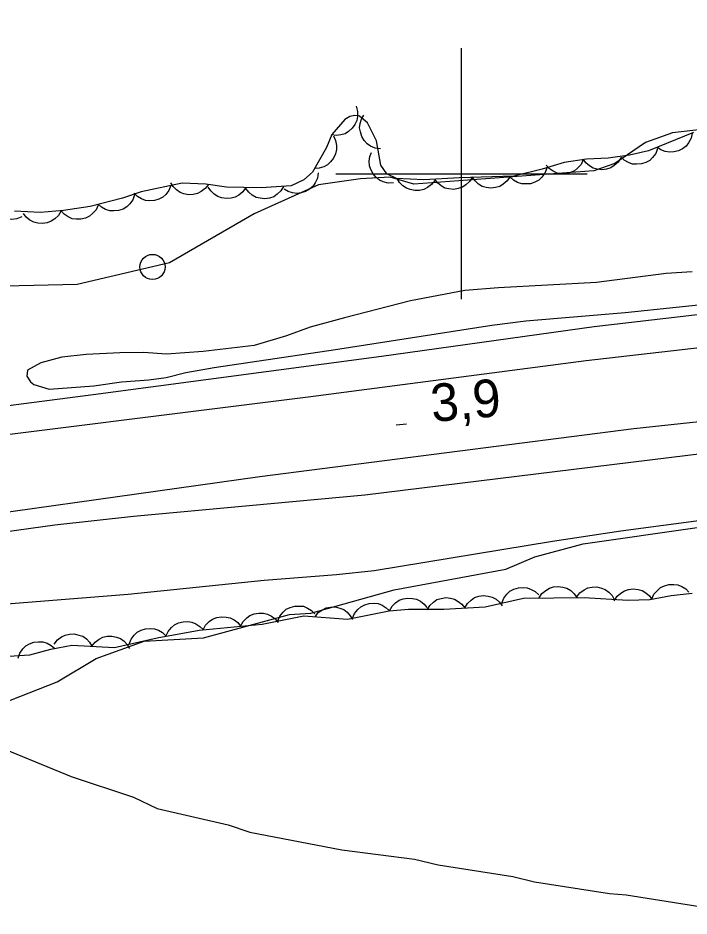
# Model space of a CAD drawing. Extents: x 336540 to 340074, y 5572036 to 5573747.
# Drawn here: x 337364.7 to 337418.1, y 5572540.9 to 5572612.4 of the extents above; entities that cross this region are included whole.
import ezdxf

# ---------------------------------------------------------------- set-up
doc = ezdxf.new("R2010")
doc.units = 0
for name, color, linetype in [('Niveau 2', 7, 'Continuous'), ('Niveau 21', 7, 'Continuous'), ('Niveau 22', 7, 'Continuous'), ('Niveau 3', 7, 'Continuous'), ('Niveau 36', 7, 'Continuous'), ('Niveau 44', 7, 'Continuous'), ('Niveau 61', 7, 'Continuous')]:
    doc.layers.add(name, color=color, linetype=linetype)

msp = doc.modelspace()

# ---------------------------------------------------------------- linework, layer by layer
at = {"layer": 'Niveau 2'}
for points in [[(337463.26, 5572611.6), (337456.44, 5572612.42), (337442.21, 5572609.67), (337438.05, 5572608.26), (337427.94, 5572607.75), (337425.92, 5572606.97), (337421.67, 5572604.38), (337419.34, 5572603.56), (337416.81, 5572603.27), (337414.66, 5572602.49), (337412.2, 5572600.83), (337410.55, 5572600.25), (337396.21, 5572599.17), (337394.33, 5572599.73), (337391.95, 5572599.61), (337388.61, 5572599.12), (337383.48, 5572596.81), (337376.74, 5572592.9), (337369.39, 5572591.18), (337363.64, 5572591.04), (337355.95, 5572589.27), (337354.81, 5572588.22)], [(337418.36, 5572592.2), (337416.29, 5572592.07), (337410.76, 5572591.35), (337402.96, 5572590.92), (337400.28, 5572590.7), (337395.95, 5572589.87), (337390.69, 5572588.53), (337387.95, 5572587.78), (337386.07, 5572587.1), (337383.48, 5572586.32), (337379.44, 5572585.84), (337376.51, 5572585.64), (337374.69, 5572585.77), (337372.79, 5572585.73), (337370.12, 5572585.61), (337368.17, 5572585.38), (337366.5, 5572584.94), (337365.45, 5572584.35), (337365.38, 5572583.88), (337365.69, 5572583.42), (337365.96, 5572583.21), (337367.16, 5572582.85), (337370.73, 5572583.1), (337372.93, 5572583.43), (337375.1, 5572583.59), (337376.49, 5572583.78), (337378.05, 5572584.17), (337380.32, 5572584.58), (337389.98, 5572585.99), (337402.42, 5572587.93), (337405.13, 5572588.28), (337413.04, 5572588.94), (337421.17, 5572589.81)], [(337363.34, 5572557.77), (337367.8, 5572559.53), (337370.92, 5572561.38), (337374.74, 5572562.77), (337379.45, 5572563.02), (337386.3, 5572564.89), (337388, 5572564.98), (337394.65, 5572566.85), (337403.54, 5572568.49), (337405.85, 5572569.47), (337409.7, 5572570.52), (337418.77, 5572571.83), (337427.72, 5572571.78), (337428.4, 5572572.16), (337430.74, 5572572.27), (337432.3, 5572571.83), (337433.52, 5572570.89), (337435.95, 5572570.15), (337439.67, 5572569.84), (337444.67, 5572571.46), (337458.85, 5572572.19)]]:
    msp.add_lwpolyline(points, dxfattribs=at)
at = {"layer": 'Niveau 21'}
for points in [[(337067.1, 5572566.52), (337092.27, 5572564.2), (337096.55, 5572563.84), (337101.41, 5572563.55), (337117.29, 5572563.1), (337129.99, 5572562.58), (337136.6, 5572562.4), (337153.26, 5572562.66), (337170.49, 5572562.67), (337177.39, 5572562.83), (337181.83, 5572563.02), (337202.37, 5572564.24), (337213.14, 5572564.75), (337219.59, 5572565.17), (337255.85, 5572568.43), (337280.4, 5572570.85), (337289.47, 5572571.86), (337370.68, 5572582.43), (337393.64, 5572585.48), (337410.56, 5572587.83), (337420.85, 5572589.04), (337469.47, 5572594.26)], [(337352.94, 5572571.52), (337383.95, 5572575.87), (337413.72, 5572579.71), (337461.55, 5572584.84), (337526.62, 5572590.2), (337543.66, 5572591.12), (337577.94, 5572592.61), (337610.08, 5572593.14), (337670.84, 5572592.4), (337698.78, 5572591.75), (337718.4, 5572591.92), (337765.14, 5572590.89)], [(337475.89, 5572592.36), (337426.83, 5572587.03), (337409.93, 5572585.09), (337387.78, 5572582.21), (337292.3, 5572570.26), (337250.14, 5572565.61), (337233.14, 5572564.02), (337216.87, 5572562.87), (337197.38, 5572561.67), (337181.62, 5572560.93), (337173.83, 5572560.67), (337157.89, 5572560.36), (337143.02, 5572560.27), (337136.29, 5572560.31), (337124.2, 5572560.58), (337111.04, 5572561.06), (337095.79, 5572561.86), (337085.79, 5572562.64)], [(337073.99, 5572555.28), (337110.67, 5572552.6), (337151.23, 5572552.78), (337188.2, 5572553.24), (337232.65, 5572555.84), (337279.67, 5572560.35), (337323.44, 5572565.76), (337344.89, 5572568.84), (337348.4, 5572569.26), (337352.81, 5572569.65), (337362.62, 5572571.35), (337367.63, 5572572.04), (337373.89, 5572572.71), (337392.31, 5572574.42), (337443.52, 5572580.72), (337457.51, 5572582.4)]]:
    msp.add_lwpolyline(points, dxfattribs=at)
at = {"layer": 'Niveau 22'}
for points in [[(337361.79, 5572565.59), (337373.45, 5572566.5), (337384.29, 5572567.62), (337390.06, 5572568.08), (337393.04, 5572568.4), (337407.26, 5572570.74), (337412.7, 5572571.56), (337426.27, 5572573.35), (337428.99, 5572573.7), (337440.09, 5572574.85), (337448.81, 5572575.6), (337451.66, 5572575.93), (337457.35, 5572576.75)], [(337362.19, 5572554.75), (337368.91, 5572551.99), (337373.89, 5572550.34), (337375.78, 5572549.42), (337381.43, 5572548.14), (337383.14, 5572547.53), (337390.48, 5572546.14), (337396.26, 5572545.39), (337398.15, 5572544.94), (337404.1, 5572544.02), (337405.82, 5572543.59), (337411.78, 5572542.66), (337413.12, 5572542.56), (337420.64, 5572541.36), (337426.42, 5572540.59), (337427.97, 5572540.15), (337433.92, 5572539.23), (337441.29, 5572537.15), (337443.17, 5572536.73), (337448.13, 5572535.26), (337464.5, 5572532.08)]]:
    msp.add_lwpolyline(points, dxfattribs=at)
at = {"layer": 'Niveau 3'}
msp.add_line((337394.8, 5572580.01), (337395.61, 5572580.08), dxfattribs=at)
at = {"layer": 'Niveau 36'}
msp.add_circle((337375.399, 5572592.581), 1, dxfattribs=at)
at = {"layer": 'Niveau 44'}
for points in [[(337391.62, 5572605.38), (337391.73, 5572604.98), (337391.72, 5572604.57), (337391.67, 5572604.24), (337391.51, 5572603.93), (337391.3, 5572603.63), (337391, 5572603.38), (337390.73, 5572603.2), (337390.39, 5572603.1), (337390.02, 5572603.06), (337389.67, 5572603.1)], [(337418.48, 5572603.29), (337414.89, 5572601.84), (337413.37, 5572601.48), (337411.69, 5572601.24), (337409.96, 5572601.17), (337408.18, 5572600.9), (337406.43, 5572600.36), (337404.16, 5572599.81), (337399.85, 5572599.69), (337397.01, 5572599.52), (337394.83, 5572599.63), (337394.05, 5572600.01), (337393.57, 5572600.68), (337393.23, 5572602.62), (337392.52, 5572604.06), (337391.88, 5572604.6), (337391.5, 5572604.64), (337391.11, 5572604.56), (337390.72, 5572604.33), (337389.69, 5572603.13), (337389.26, 5572602.09), (337388.15, 5572600.14), (337387.45, 5572599.52), (337386.45, 5572599.04), (337384.04, 5572598.89), (337381.28, 5572598.93), (337379.64, 5572599.17), (337377.77, 5572599.25), (337374.49, 5572598.57), (337373, 5572598.07), (337370.43, 5572597.41), (337368.32, 5572597.07), (337366.48, 5572596.93), (337364.42, 5572597.02)], [(337393.54, 5572601.99), (337393.13, 5572602.04), (337392.76, 5572602.21), (337392.48, 5572602.39), (337392.25, 5572602.65), (337392.06, 5572602.97), (337391.95, 5572603.34), (337391.89, 5572603.66), (337391.93, 5572604.01), (337392.04, 5572604.36), (337392.22, 5572604.68)], [(337389.8, 5572603.04), (337389.98, 5572602.66), (337390.05, 5572602.26), (337390.06, 5572601.93), (337389.97, 5572601.59), (337389.82, 5572601.26), (337389.57, 5572600.96), (337389.34, 5572600.73), (337389.03, 5572600.57), (337388.67, 5572600.46), (337388.32, 5572600.43)], [(337418.37, 5572603.24), (337418.28, 5572602.84), (337418.08, 5572602.48), (337417.88, 5572602.21), (337417.6, 5572602), (337417.27, 5572601.84), (337416.9, 5572601.75), (337416.57, 5572601.72), (337416.23, 5572601.79), (337415.88, 5572601.92), (337415.58, 5572602.12)], [(337415.62, 5572602.01), (337415.47, 5572601.62), (337415.22, 5572601.3), (337414.99, 5572601.07), (337414.68, 5572600.9), (337414.33, 5572600.79), (337413.94, 5572600.76), (337413.62, 5572600.77), (337413.29, 5572600.9), (337412.96, 5572601.08), (337412.7, 5572601.32)], [(337394.58, 5572599.27), (337394.16, 5572599.26), (337393.77, 5572599.36), (337393.47, 5572599.49), (337393.2, 5572599.72), (337392.96, 5572600), (337392.79, 5572600.34), (337392.68, 5572600.65), (337392.66, 5572601), (337392.71, 5572601.37), (337392.83, 5572601.71)], [(337412.7, 5572601.28), (337412.48, 5572600.93), (337412.17, 5572600.66), (337411.9, 5572600.47), (337411.56, 5572600.37), (337411.19, 5572600.32), (337410.81, 5572600.37), (337410.5, 5572600.45), (337410.2, 5572600.63), (337409.91, 5572600.87), (337409.7, 5572601.16)], [(337409.7, 5572601.13), (337409.52, 5572600.75), (337409.25, 5572600.45), (337409, 5572600.24), (337408.67, 5572600.1), (337408.31, 5572600.01), (337407.93, 5572600.02), (337407.61, 5572600.06), (337407.29, 5572600.21), (337406.98, 5572600.42), (337406.74, 5572600.68)], [(337388.59, 5572600.07), (337388.53, 5572599.66), (337388.36, 5572599.29), (337388.18, 5572599.01), (337387.91, 5572598.78), (337387.59, 5572598.6), (337387.23, 5572598.49), (337386.9, 5572598.43), (337386.55, 5572598.48), (337386.2, 5572598.59), (337385.89, 5572598.77)], [(337403.87, 5572599.8), (337403.64, 5572599.45), (337403.33, 5572599.18), (337403.06, 5572599), (337402.72, 5572598.91), (337402.35, 5572598.86), (337401.97, 5572598.92), (337401.66, 5572599), (337401.36, 5572599.18), (337401.08, 5572599.43), (337400.87, 5572599.72)], [(337406.79, 5572600.45), (337406.64, 5572600.06), (337406.4, 5572599.73), (337406.16, 5572599.5), (337405.85, 5572599.33), (337405.5, 5572599.21), (337405.12, 5572599.19), (337404.8, 5572599.2), (337404.47, 5572599.32), (337404.14, 5572599.5), (337403.87, 5572599.74)], [(337376.87, 5572599.06), (337376.71, 5572598.68), (337376.46, 5572598.36), (337376.21, 5572598.14), (337375.9, 5572597.98), (337375.55, 5572597.87), (337375.16, 5572597.86), (337374.84, 5572597.88), (337374.51, 5572598.01), (337374.19, 5572598.2), (337373.93, 5572598.45)], [(337379.85, 5572599.16), (337379.6, 5572598.83), (337379.28, 5572598.58), (337378.99, 5572598.42), (337378.64, 5572598.35), (337378.27, 5572598.33), (337377.9, 5572598.41), (337377.59, 5572598.51), (337377.3, 5572598.72), (337377.04, 5572598.98), (337376.85, 5572599.29)], [(337397.87, 5572599.48), (337397.62, 5572599.14), (337397.29, 5572598.9), (337397, 5572598.75), (337396.66, 5572598.67), (337396.29, 5572598.66), (337395.91, 5572598.74), (337395.61, 5572598.85), (337395.32, 5572599.05), (337395.06, 5572599.32), (337394.88, 5572599.63)], [(337400.87, 5572599.75), (337400.65, 5572599.39), (337400.35, 5572599.12), (337400.08, 5572598.93), (337399.75, 5572598.82), (337399.38, 5572598.76), (337399, 5572598.81), (337398.68, 5572598.87), (337398.38, 5572599.05), (337398.09, 5572599.29), (337397.87, 5572599.57)], [(337382.83, 5572598.91), (337382.59, 5572598.56), (337382.27, 5572598.31), (337381.99, 5572598.15), (337381.65, 5572598.06), (337381.28, 5572598.03), (337380.9, 5572598.1), (337380.59, 5572598.2), (337380.3, 5572598.39), (337380.03, 5572598.65), (337379.83, 5572598.95)], [(337385.83, 5572599), (337385.62, 5572598.64), (337385.32, 5572598.37), (337385.05, 5572598.18), (337384.71, 5572598.07), (337384.35, 5572598.01), (337383.97, 5572598.05), (337383.65, 5572598.12), (337383.34, 5572598.3), (337383.06, 5572598.53), (337382.84, 5572598.82)], [(337364.98, 5572596.58), (337364.59, 5572596.42), (337364.19, 5572596.37), (337363.86, 5572596.38), (337363.52, 5572596.49), (337363.2, 5572596.66), (337362.91, 5572596.91), (337362.7, 5572597.16), (337362.55, 5572597.48), (337362.46, 5572597.84), (337362.45, 5572598.2)], [(337373.97, 5572598.32), (337373.83, 5572597.93), (337373.59, 5572597.6), (337373.36, 5572597.36), (337373.05, 5572597.19), (337372.7, 5572597.07), (337372.32, 5572597.04), (337372, 5572597.04), (337371.66, 5572597.16), (337371.34, 5572597.34), (337371.07, 5572597.57)], [(337368.12, 5572597.05), (337367.91, 5572596.69), (337367.61, 5572596.41), (337367.34, 5572596.22), (337367.01, 5572596.1), (337366.65, 5572596.04), (337366.27, 5572596.08), (337365.95, 5572596.14), (337365.64, 5572596.31), (337365.35, 5572596.54), (337365.12, 5572596.83)], [(337371.08, 5572597.51), (337370.9, 5572597.14), (337370.63, 5572596.83), (337370.38, 5572596.62), (337370.06, 5572596.48), (337369.7, 5572596.38), (337369.32, 5572596.39), (337368.99, 5572596.42), (337368.67, 5572596.57), (337368.36, 5572596.78), (337368.12, 5572597.04)], [(337403.22, 5572565.8), (337403.37, 5572566.19), (337403.62, 5572566.51), (337403.86, 5572566.74), (337404.17, 5572566.9), (337404.53, 5572567.01), (337404.91, 5572567.03), (337405.23, 5572567.02), (337405.56, 5572566.89), (337405.88, 5572566.71), (337406.15, 5572566.46)], [(337406.18, 5572566.21), (337406.41, 5572566.55), (337406.72, 5572566.81), (337407, 5572566.99), (337407.34, 5572567.08), (337407.71, 5572567.12), (337408.08, 5572567.06), (337408.4, 5572566.98), (337408.7, 5572566.79), (337408.97, 5572566.54), (337409.18, 5572566.24)], [(337409.18, 5572566.29), (337409.43, 5572566.62), (337409.77, 5572566.85), (337410.06, 5572567.01), (337410.4, 5572567.07), (337410.77, 5572567.08), (337411.15, 5572566.99), (337411.45, 5572566.88), (337411.74, 5572566.67), (337411.99, 5572566.4), (337412.17, 5572566.09)], [(337412.17, 5572565.98), (337412.39, 5572566.34), (337412.7, 5572566.6), (337412.97, 5572566.78), (337413.31, 5572566.89), (337413.68, 5572566.93), (337414.06, 5572566.88), (337414.38, 5572566.8), (337414.68, 5572566.62), (337414.96, 5572566.38), (337415.17, 5572566.09)], [(337415.17, 5572566.11), (337415.33, 5572566.5), (337415.6, 5572566.81), (337415.84, 5572567.03), (337416.16, 5572567.18), (337416.52, 5572567.28), (337416.9, 5572567.28), (337417.22, 5572567.25), (337417.55, 5572567.12), (337417.86, 5572566.92), (337418.11, 5572566.66)], [(337379.11, 5572563.63), (337384.13, 5572564.13), (337387.44, 5572564.78), (337390.93, 5572564.51), (337394.23, 5572565.17), (337395.79, 5572565.31), (337398.6, 5572565.32), (337401.9, 5572565.5), (337404.95, 5572566.19), (337409.78, 5572566.25), (337413.26, 5572566.02), (337414.99, 5572566.08), (337416.71, 5572566.4), (337418.38, 5572566.58)], [(337394.27, 5572565.17), (337394.47, 5572565.54), (337394.76, 5572565.82), (337395.03, 5572566.02), (337395.36, 5572566.14), (337395.72, 5572566.2), (337396.1, 5572566.17), (337396.42, 5572566.11), (337396.73, 5572565.95), (337397.03, 5572565.72), (337397.25, 5572565.44)], [(337397.26, 5572565.25), (337397.48, 5572565.61), (337397.78, 5572565.88), (337398.05, 5572566.07), (337398.38, 5572566.17), (337398.75, 5572566.23), (337399.13, 5572566.18), (337399.45, 5572566.11), (337399.75, 5572565.93), (337400.04, 5572565.7), (337400.26, 5572565.41)], [(337400.26, 5572565.41), (337400.47, 5572565.77), (337400.77, 5572566.04), (337401.05, 5572566.23), (337401.38, 5572566.34), (337401.75, 5572566.39), (337402.13, 5572566.35), (337402.45, 5572566.27), (337402.75, 5572566.1), (337403.03, 5572565.86), (337403.25, 5572565.57)], [(337385.38, 5572564.38), (337385.54, 5572564.76), (337385.8, 5572565.07), (337386.05, 5572565.3), (337386.36, 5572565.45), (337386.72, 5572565.55), (337387.1, 5572565.56), (337387.43, 5572565.54), (337387.75, 5572565.4), (337388.07, 5572565.21), (337388.32, 5572564.95)], [(337388.34, 5572564.71), (337388.6, 5572565.04), (337388.93, 5572565.27), (337389.23, 5572565.42), (337389.57, 5572565.48), (337389.94, 5572565.49), (337390.32, 5572565.39), (337390.62, 5572565.28), (337390.9, 5572565.06), (337391.15, 5572564.79), (337391.33, 5572564.48)], [(337391.32, 5572564.59), (337391.48, 5572564.97), (337391.74, 5572565.29), (337391.99, 5572565.51), (337392.3, 5572565.67), (337392.66, 5572565.77), (337393.04, 5572565.78), (337393.37, 5572565.76), (337393.69, 5572565.62), (337394.01, 5572565.43), (337394.27, 5572565.18)], [(337379.43, 5572563.66), (337379.63, 5572564.03), (337379.92, 5572564.32), (337380.18, 5572564.51), (337380.51, 5572564.64), (337380.87, 5572564.71), (337381.25, 5572564.68), (337381.58, 5572564.62), (337381.89, 5572564.46), (337382.18, 5572564.24), (337382.41, 5572563.96)], [(337382.41, 5572563.96), (337382.61, 5572564.33), (337382.9, 5572564.61), (337383.16, 5572564.81), (337383.49, 5572564.93), (337383.86, 5572565), (337384.24, 5572564.98), (337384.56, 5572564.92), (337384.87, 5572564.76), (337385.17, 5572564.53), (337385.4, 5572564.26)], [(337376.47, 5572563.16), (337376.64, 5572563.54), (337376.91, 5572563.85), (337377.15, 5572564.07), (337377.47, 5572564.22), (337377.83, 5572564.31), (337378.21, 5572564.32), (337378.54, 5572564.28), (337378.86, 5572564.14), (337379.17, 5572563.94), (337379.42, 5572563.69)], [(337363.96, 5572561.56), (337365.62, 5572561.66), (337367.31, 5572562.12), (337368.97, 5572562.45), (337372.37, 5572562.26), (337375.78, 5572563.04), (337379.11, 5572563.63)], [(337367.58, 5572562.53), (337367.83, 5572562.86), (337368.16, 5572563.1), (337368.45, 5572563.25), (337368.8, 5572563.33), (337369.16, 5572563.34), (337369.54, 5572563.25), (337369.85, 5572563.15), (337370.13, 5572562.94), (337370.39, 5572562.67), (337370.57, 5572562.36)], [(337373.54, 5572562.53), (337373.69, 5572562.92), (337373.94, 5572563.24), (337374.18, 5572563.47), (337374.49, 5572563.63), (337374.84, 5572563.74), (337375.22, 5572563.77), (337375.55, 5572563.75), (337375.88, 5572563.63), (337376.2, 5572563.44), (337376.46, 5572563.2)], [(337364.7, 5572561.41), (337364.84, 5572561.81), (337365.07, 5572562.14), (337365.3, 5572562.38), (337365.61, 5572562.55), (337365.95, 5572562.68), (337366.33, 5572562.72), (337366.66, 5572562.71), (337367, 5572562.6), (337367.32, 5572562.43), (337367.6, 5572562.2)], [(337370.57, 5572562.36), (337370.83, 5572562.69), (337371.16, 5572562.93), (337371.45, 5572563.09), (337371.79, 5572563.16), (337372.16, 5572563.17), (337372.53, 5572563.08), (337372.84, 5572562.98), (337373.13, 5572562.77), (337373.38, 5572562.5), (337373.57, 5572562.19)]]:
    msp.add_lwpolyline(points, dxfattribs=at)
at = {"layer": 'Niveau 61'}
for points in [[(337400, 5572590), (337400, 5572610)], [(337390, 5572600), (337410, 5572600)]]:
    msp.add_lwpolyline(points, dxfattribs=at)

# ---------------------------------------------------------------- texts
at = {"layer": 'Niveau 3'}
msp.add_text('3,9    ', height=2.9999, rotation=5.04747, dxfattribs=at).set_placement((337397.68, 5572580.22))

doc.saveas('drawing.dxf')
